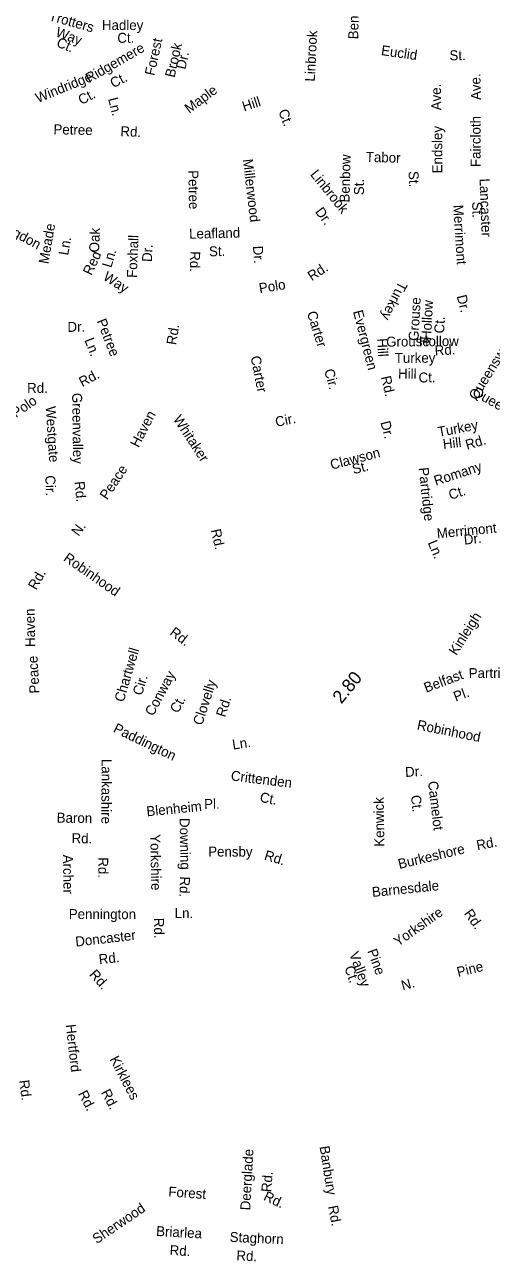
# Model space of a CAD drawing. Extents: x 1553981 to 1780076, y 812965 to 996873.
# Drawn here: x 1611445 to 1615903, y 857331 to 869138 of the extents above; entities that cross this region are included whole.
import ezdxf

# ---------------------------------------------------------------- set-up
doc = ezdxf.new("R2010")
doc.units = 0
doc.layers.add('Exist Road Non-System Type 51 Label', color=7, linetype='Continuous')
doc.layers.add('Exist Road Primary NC Service Mileage Hundredths English Label', color=7, linetype='Continuous')

msp = doc.modelspace()

# ---------------------------------------------------------------- texts
at = {"layer": 'Exist Road Non-System Type 51 Label'}
for s, rotation, p in [('Benbow', 88.5686, (1614631, 868998)), ('Trotters', 344.2558, (1611669, 869182)), ('Hadley', 359.9596, (1612183, 869087)), ('Way', 339.3877, (1611733, 869030)), ('Linbrook', 87.1244, (1614216, 868593)), ('Ct.', 337.6511, (1611741, 868933)), ('Ridgemere', 29.9514, (1612061, 868579)), ('Ct.', 359.9596, (1612330, 868965)), ('Forest', 77.3902, (1612683, 868646)), ('Brook', 77.3902, (1612877, 868628)), ('Dr.', 77.3902, (1612980, 868706)), ('Euclid', 351.5885, (1614846, 868849)), ('St.', 0.6472, (1615504, 868798)), ('Windridge', 22.0265, (1611571, 868390)), ('Ct.', 26.9839, (1612291, 868531)), ('Ave.', 91.9417, (1615806, 868420)), ('Ct.', 27.9161, (1611987, 868370)), ('Maple', 36.6715, (1613017, 868287)), ('Ave.', 90.9168, (1615425, 868321)), ('Ln.', 284.3124, (1612241, 868430)), ('Hill', 17.919, (1613541, 868309)), ('Ct.', 291.528, (1613866, 868310)), ('Faircloth', 90.0037, (1615801, 867779)), ('Petree', 358.7623, (1611719, 868092)), ('Rd.', 357.6161, (1612358, 868074)), ('Endsley', 89.915, (1615434, 867719)), ('Benbow', 88.5686, (1614548, 867439)), ('Tabor', 358.274, (1614703, 867829)), ('Millerwood', 276.6315, (1613529, 867851)), ('Petree', 271.1267, (1613008, 867748)), ('Linbrook', 308.966, (1614168, 867706)), ('St.', 89.7236, (1614686, 867510)), ('St.', 271.7875, (1615113, 867740)), ('Lancaster', 272.0991, (1615791, 867668)), ('St.', 270.3555, (1615721, 867448)), ('Abingdon', 331.74, (1611095, 867244)), ('Dr.', 306.8444, (1614215, 867351)), ('Merrimont', 273.5544, (1615539, 867415)), ('Meade', 80.1867, (1611671, 866849)), ('Oak', 87.8039, (1612155, 866963)), ('Leafland', 1.3097, (1613017, 867094)), ('Ln.', 80.1867, (1611860, 866931)), ('Foxhall', 87.7242, (1612516, 866719)), ('Red', 64.6867, (1612082, 866738)), ('Ln.', 73.314, (1612272, 866812)), ('Dr.', 87.3446, (1612660, 866871)), ('Rd.', 268.963, (1613027, 866976)), ('St.', 1.3097, (1613207, 866926)), ('Dr.', 273.9853, (1613625, 867024)), ('Rd.', 33.2841, (1614188, 866687)), ('Way', 327.2036, (1612186, 866709)), ('Polo', 8.9733, (1613691, 866574)), ('Turkey', 243.34, (1615021, 866694)), ('Grouse', 86.9084, (1615207, 866117)), ('Hollow', 86.9084, (1615327, 866125)), ('Dr.', 284.1093, (1615572, 866546)), ('Carter', 287.3465, (1614140, 866387)), ('Evergreen', 284.4283, (1614581, 866400)), ('Dr.', 0.5221, (1611854, 866205)), ('Petree', 291.4079, (1612131, 866309)), ('Rd.', 81.1755, (1612892, 866076)), ('Ct.', 86.9084, (1615452, 866188)), ('Ln.', 291.4079, (1612014, 866127)), ('Hill', 273.4504, (1614812, 866141)), ('Grouse', 0.5219, (1614899, 866064)), ('Hollow', 0.6391, (1615212, 866067)), ('Queenswood', 58.1919, (1615762, 865546)), ('Turkey', 0.3682, (1614981, 865908)), ('Rd.', 3.4152, (1615365, 865979)), ('Carter', 280.9254, (1613603, 865967)), ('Rd.', 28.2465, (1611995, 865677)), ('Cir.', 285.8912, (1614305, 865837)), ('Rd.', 282.5237, (1614849, 865774)), ('Hill', 359.2596, (1615012, 865760)), ('Ct.', 1.1263, (1615209, 865721)), ('Rd.', 0.2085, (1611468, 865622)), ('Queenswood', 330.4298, (1615714, 865605)), ('Polo', 34.8956, (1611362, 865381)), ('Greenvalley', 270.7903, (1611898, 865622)), ('Westgate', 273.7422, (1611645, 865492)), ('Haven', 62.6985, (1612532, 865094)), ('Whitaker', 303.2166, (1612859, 865372)), ('Cir.', 11.533, (1613849, 865297)), ('Dr.', 284.7882, (1614843, 865341)), ('Turkey', 10.5713, (1615401, 865202)), ('Hill', 6.8598, (1615446, 865086)), ('Rd.', 16.6393, (1615672, 865078)), ('Clawson', 14.763, (1614378, 864888)), ('St.', 14.763, (1614588, 864845)), ('Romany', 18.104, (1615373, 864735)), ('Cir.', 271.5712, (1611642, 864834)), ('Peace', 56.4048, (1612233, 864595)), ('Partridge', 276.1828, (1615209, 864906)), ('Rd.', 275.0307, (1611922, 864775)), ('Ct.', 18.104, (1615513, 864600)), ('N.', 53.2546, (1611959, 864248)), ('Merrimont', 5.5375, (1615387, 864233)), ('Rd.', 282.0913, (1613224, 864313)), ('Dr.', 6.2694, (1615646, 864173)), ('Ln.', 292.5392, (1615294, 864193)), ('Robinhood', 325.1315, (1611808, 864026)), ('Rd.', 60.5593, (1611554, 863735)), ('Haven', 91.1122, (1611546, 863197)), ('Kinleigh', 57.4941, (1615570, 863109)), ('Rd.', 322.945, (1612823, 863319)), ('Chartwell', 73.6478, (1612391, 862664)), ('Peace', 93.243, (1611587, 862755)), ('Conway', 61.9005, (1612672, 862530)), ('Belfast', 20.5494, (1615280, 862759)), ('Partridge', 0.4987, (1615688, 862899)), ('Cir.', 72.6474, (1612564, 862727)), ('Clovelly', 72.103, (1613140, 862442)), ('Ct.', 61.9005, (1612910, 862557)), ('Rd.', 72.103, (1613360, 862520)), ('Pl.', 20.5494, (1615563, 862674)), ('Paddington', 334.1515, (1612284, 862388)), ('Robinhood', 348.6183, (1615188, 862409)), ('Ln.', 8.792, (1613436, 862216)), ('Lankashire', 269.7547, (1612180, 862128)), ('Crittenden', 352.9259, (1613411, 861923)), ('Dr.', 3.2994, (1615082, 861955)), ('Camelot', 276.6291, (1615298, 861911)), ('Pl.', 0.8125, (1613160, 861650)), ('Ct.', 349.0059, (1613686, 861719)), ('Kenwick', 90.8295, (1614882, 861290)), ('Ct.', 276.6291, (1615134, 861777)), ('Blenheim', 5.658, (1612613, 861579)), ('Baron', 358.9729, (1611750, 861520)), ('Downing', 271.1001, (1612925, 861563)), ('Rd.', 358.9729, (1611892, 861324)), ('Yorkshire', 270.9876, (1612645, 861408)), ('Pensby', 359.7648, (1613198, 861196)), ('Burkeshore', 13.5187, (1615025, 861076)), ('Rd.', 11.0387, (1615771, 861255)), ('Archer', 270.6425, (1611811, 861213)), ('Rd.', 270.0202, (1612148, 861188)), ('Rd.', 343.1421, (1613727, 861168)), ('Rd.', 267.8134, (1612930, 861007)), ('Barnesdale', 5.8382, (1614768, 860809)), ('Pennington', 359.8886, (1611866, 860599)), ('Ln.', 359.8387, (1612878, 860608)), ('Yorkshire', 35.1919, (1615012, 860333)), ('Rd.', 305.5733, (1615638, 860652)), ('Rd.', 270.8, (1612680, 860610)), ('Doncaster', 6.5586, (1611934, 860335)), ('Rd.', 6.5586, (1612158, 860166)), ('Valley', 290.1029, (1614544, 860267)), ('Pine', 290.1029, (1614717, 860294)), ('Rd.', 312.0975, (1612056, 860065)), ('Ct.', 290.1029, (1614498, 860133)), ('Pine', 13.9339, (1615587, 860044)), ('N.', 15.8077, (1615058, 859916)), ('Hertford', 276.4406, (1611837, 859589)), ('Kirklees', 297.7416, (1612254, 859261)), ('Rd.', 277.288, (1611392, 859057)), ('Rd.', 297.6781, (1611952, 858932)), ('Rd.', 297.7416, (1612172, 858944)), ('Deerglade', 86.8878, (1613599, 857816)), ('Banbury', 278.8092, (1614262, 858426)), ('Rd.', 85.6294, (1613800, 857989)), ('Forest', 355.9707, (1612815, 857950)), ('Rd.', 334.4122, (1613719, 857920)), ('Sherwood', 34.0943, (1612133, 857494)), ('Rd.', 280.8311, (1614343, 857855)), ('Briarlea', 356.8564, (1612699, 857573)), ('Staghorn', 357.4478, (1613402, 857517)), ('Rd.', 356.8564, (1612828, 857391)), ('Rd.', 357.4478, (1613466, 857340))]:
    msp.add_text(s, height=95, rotation=rotation, dxfattribs=at).set_placement(p)
at = {"layer": 'Exist Road Primary NC Service Mileage Hundredths English Label'}
msp.add_text('2.80', height=125, rotation=50.7845, dxfattribs=at).set_placement((1614471, 862647))

doc.saveas('drawing.dxf')
